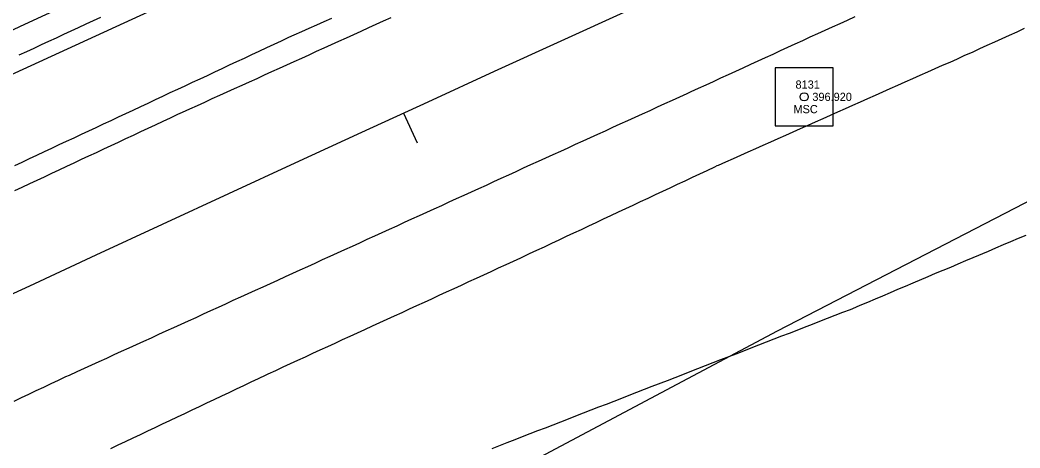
# Model space of a CAD drawing. Extents: x 1901471 to 1963503, y 756461 to 799997.
# Drawn here: x 1929120.7 to 1929243, y 772820.5 to 772872.8 of the extents above; entities that cross this region are included whole.
import ezdxf

# ---------------------------------------------------------------- set-up
doc = ezdxf.new("R2010")
doc.units = 0
for name, color, linetype in [('RD_EX_DR_ErosCtrl', 7, 'Continuous'), ('RD_EX_Fence_Other', 7, 'Continuous'), ('RD_EX_H2O', 7, 'Continuous'), ('RD_EX_Road', 7, 'Continuous'), ('RD_EX_Road_txCode', 7, 'Continuous'), ('RD_EX_VEG', 7, 'Continuous'), ('RD_HC_Cl', 7, 'Continuous'), ('RD_HC_Data_Tic', 7, 'Continuous'), ('RD_HC_Survey', 7, 'Continuous'), ('RD_HC_txCode', 7, 'Continuous'), ('RD_SMD_Locator', 7, 'Continuous')]:
    doc.layers.add(name, color=color, linetype=linetype)

msp = doc.modelspace()

# ---------------------------------------------------------------- linework, layer by layer
at = {"layer": 'RD_EX_DR_ErosCtrl'}
msp.add_lwpolyline([(1929130.58, 772873.1), (1929129.68, 772872.68), (1929128.77, 772872.26), (1929127.86, 772871.84), (1929126.95, 772871.42), (1929126.05, 772871), (1929125.14, 772870.58), (1929124.23, 772870.16), (1929123.32, 772869.74), (1929122.42, 772869.32), (1929121.51, 772868.9), (1929120.6, 772868.48)], dxfattribs=at)
at = {"layer": 'RD_EX_Fence_Other'}
msp.add_lwpolyline([(1929453.99, 773013.49), (1929412.77, 772996.52), (1929365.54, 772976.46), (1929321.78, 772956.9), (1929278.58, 772938), (1929242.37, 772921.66), (1929193.01, 772899.52), (1929145.79, 772878.08), (1929093.85, 772854.28), (1929052.45, 772835.2), (1929005.86, 772812.62), (1928965.16, 772793.26), (1928917.87, 772770.09), (1928867.58, 772745.7)], dxfattribs=at)
at = {"layer": 'RD_EX_H2O'}
msp.add_lwpolyline([(1929178.45, 772820.47), (1929180.31, 772821.19), (1929181.25, 772821.55), (1929182.18, 772821.91), (1929184.04, 772822.64), (1929184.97, 772823), (1929185.91, 772823.36), (1929187.77, 772824.08), (1929188.7, 772824.44), (1929189.63, 772824.81), (1929190.57, 772825.17), (1929191.5, 772825.53), (1929192.43, 772825.89), (1929193.36, 772826.25), (1929196.16, 772827.34), (1929197.09, 772827.7), (1929198.02, 772828.06), (1929199.89, 772828.78), (1929201.75, 772829.5), (1929202.68, 772829.86), (1929203.62, 772830.23), (1929204.55, 772830.59), (1929205.48, 772830.95), (1929206.41, 772831.31), (1929208.28, 772832.03), (1929209.21, 772832.39), (1929210.14, 772832.76), (1929211.07, 772833.12), (1929212, 772833.48), (1929212.94, 772833.84), (1929213.87, 772834.2), (1929214.8, 772834.56), (1929215.73, 772834.92), (1929216.66, 772835.29), (1929217.6, 772835.65), (1929218.53, 772836.01), (1929219.46, 772836.37), (1929221.33, 772837.09), (1929222.26, 772837.45), (1929222.54, 772837.56), (1929223.46, 772837.95), (1929224.38, 772838.34), (1929225.3, 772838.73), (1929226.22, 772839.12), (1929227.14, 772839.51), (1929228.07, 772839.9), (1929228.99, 772840.29), (1929229.91, 772840.68), (1929231.75, 772841.46), (1929232.67, 772841.85), (1929233.59, 772842.24), (1929234.51, 772842.62), (1929235.43, 772843.01), (1929236.35, 772843.4), (1929236.35, 772843.4), (1929237.27, 772843.79), (1929239.12, 772844.57), (1929240.04, 772844.96), (1929240.96, 772845.35), (1929241.88, 772845.74), (1929242.8, 772846.13), (1929243.72, 772846.52)], dxfattribs=at)
at = {"layer": 'RD_EX_Road'}
for points in [[(1929222.78, 772873.15), (1929221.87, 772872.74), (1929220.95, 772872.33), (1929220.04, 772871.91), (1929219.13, 772871.5), (1929218.22, 772871.09), (1929217.29, 772870.67), (1929216.38, 772870.25), (1929215.47, 772869.84), (1929214.57, 772869.42), (1929213.66, 772869), (1929212.75, 772868.59), (1929211.84, 772868.17), (1929210.93, 772867.75), (1929210.02, 772867.34), (1929209.11, 772866.92), (1929208.2, 772866.5), (1929207.3, 772866.09), (1929206.39, 772865.67), (1929205.48, 772865.25), (1929204.57, 772864.84), (1929203.66, 772864.42), (1929202.75, 772864), (1929202.27, 772863.78), (1929201.36, 772863.37), (1929200.45, 772862.95), (1929199.54, 772862.54), (1929198.63, 772862.12), (1929197.72, 772861.71), (1929196.81, 772861.3), (1929195.9, 772860.88), (1929194.99, 772860.47), (1929194.08, 772860.05), (1929193.17, 772859.64), (1929192.26, 772859.22), (1929191.35, 772858.81), (1929190.44, 772858.39), (1929189.53, 772857.98), (1929188.62, 772857.57), (1929187.71, 772857.15), (1929186.8, 772856.74), (1929185.89, 772856.32), (1929184.98, 772855.91), (1929184.07, 772855.49), (1929183.16, 772855.08), (1929182.25, 772854.67), (1929181.35, 772854.25), (1929180.44, 772853.84), (1929179.53, 772853.42), (1929178.62, 772853.01), (1929177.71, 772852.59), (1929176.8, 772852.18), (1929175.89, 772851.77), (1929174.98, 772851.35), (1929174.07, 772850.94), (1929173.16, 772850.52), (1929172.25, 772850.11), (1929171.34, 772849.69), (1929170.43, 772849.28), (1929169.52, 772848.86), (1929168.61, 772848.45), (1929167.7, 772848.04), (1929166.79, 772847.62), (1929165.88, 772847.21), (1929164.97, 772846.79), (1929164.06, 772846.38), (1929163.15, 772845.96), (1929162.24, 772845.55), (1929161.33, 772845.14), (1929160.42, 772844.72), (1929159.51, 772844.31), (1929158.6, 772843.89), (1929157.69, 772843.48), (1929156.78, 772843.06), (1929155.87, 772842.65), (1929154.96, 772842.23), (1929154.05, 772841.82), (1929153.14, 772841.41), (1929152.23, 772840.99), (1929151.32, 772840.58), (1929150.41, 772840.16), (1929149.5, 772839.75), (1929148.59, 772839.33), (1929147.68, 772838.92), (1929146.77, 772838.51), (1929145.86, 772838.09), (1929144.95, 772837.68), (1929144.04, 772837.26), (1929143.13, 772836.85), (1929142.22, 772836.43), (1929141.31, 772836.02), (1929140.4, 772835.6), (1929139.49, 772835.19), (1929138.58, 772834.78), (1929137.67, 772834.36), (1929136.76, 772833.95), (1929135.85, 772833.53), (1929134.94, 772833.12), (1929134.03, 772832.7), (1929133.12, 772832.29), (1929132.21, 772831.88), (1929131.3, 772831.46), (1929130.39, 772831.05), (1929129.48, 772830.63), (1929128.57, 772830.22), (1929127.67, 772829.8), (1929126.76, 772829.39), (1929126.31, 772829.19), (1929125.4, 772828.76), (1929124.5, 772828.34), (1929123.59, 772827.91), (1929122.69, 772827.49), (1929121.78, 772827.06), (1929120.88, 772826.64), (1929119.97, 772826.21)], [(1929120.09, 772855.02), (1929121, 772855.44), (1929121.9, 772855.86), (1929122.81, 772856.29), (1929123.72, 772856.71), (1929124.62, 772857.13), (1929125.53, 772857.56), (1929126.43, 772857.98), (1929127.34, 772858.4), (1929128.24, 772858.83), (1929129.15, 772859.25), (1929130.06, 772859.67), (1929130.96, 772860.1), (1929131.87, 772860.52), (1929132.77, 772860.94), (1929133.68, 772861.37), (1929134.58, 772861.79), (1929135.49, 772862.21), (1929136.4, 772862.64), (1929137.3, 772863.06), (1929138.21, 772863.48), (1929139.11, 772863.91), (1929140.02, 772864.33), (1929140.92, 772864.75), (1929141.83, 772865.18), (1929142.74, 772865.6), (1929143.64, 772866.02), (1929144.55, 772866.45), (1929145.45, 772866.87), (1929146.36, 772867.29), (1929147.26, 772867.72), (1929148.17, 772868.14), (1929149.08, 772868.56), (1929149.98, 772868.98), (1929150.89, 772869.41), (1929151.79, 772869.83), (1929152.7, 772870.25), (1929153.6, 772870.68), (1929154.26, 772870.97), (1929155.18, 772871.37), (1929156.09, 772871.78), (1929157.01, 772872.18), (1929157.92, 772872.59), (1929158.84, 772872.99)], [(1929120.11, 772851.96), (1929121.01, 772852.39), (1929121.92, 772852.81), (1929122.82, 772853.23), (1929123.73, 772853.65), (1929124.64, 772854.08), (1929125.54, 772854.5), (1929126.45, 772854.92), (1929127.35, 772855.35), (1929128.26, 772855.77), (1929129.16, 772856.19), (1929130.07, 772856.61), (1929130.98, 772857.04), (1929131.88, 772857.46), (1929132.79, 772857.88), (1929133.69, 772858.31), (1929134.6, 772858.73), (1929135.51, 772859.15), (1929136.41, 772859.58), (1929137.32, 772860), (1929138.22, 772860.42), (1929139.13, 772860.84), (1929140.03, 772861.27), (1929140.6, 772861.52), (1929141.51, 772861.94), (1929142.42, 772862.35), (1929143.33, 772862.76), (1929144.24, 772863.18), (1929145.15, 772863.59), (1929146.06, 772864), (1929146.97, 772864.41), (1929147.89, 772864.83), (1929148.8, 772865.24), (1929149.71, 772865.65), (1929150.62, 772866.07), (1929151.53, 772866.48), (1929152.44, 772866.89), (1929153.35, 772867.3), (1929154.26, 772867.72), (1929155.17, 772868.13), (1929156.08, 772868.54), (1929156.99, 772868.96), (1929157.9, 772869.37), (1929158.81, 772869.78), (1929159.72, 772870.19), (1929160.63, 772870.61), (1929161.54, 772871.02), (1929162.46, 772871.43), (1929163.37, 772871.85), (1929164.28, 772872.26), (1929165.19, 772872.67), (1929166.1, 772873.08)], [(1929131.84, 772820.46), (1929132.74, 772820.89), (1929133.65, 772821.32), (1929134.55, 772821.75), (1929135.45, 772822.17), (1929136.36, 772822.6), (1929137.26, 772823.03), (1929138.16, 772823.46), (1929139.07, 772823.89), (1929139.97, 772824.31), (1929140.88, 772824.74), (1929141.78, 772825.17), (1929142.68, 772825.6), (1929143.59, 772826.02), (1929144.49, 772826.45), (1929145.39, 772826.88), (1929146.3, 772827.31), (1929147.2, 772827.73), (1929148.1, 772828.16), (1929149.01, 772828.59), (1929149.91, 772829.02), (1929150.81, 772829.44), (1929151.09, 772829.57), (1929152, 772829.99), (1929152.91, 772830.41), (1929153.82, 772830.83), (1929154.72, 772831.24), (1929155.63, 772831.66), (1929156.54, 772832.08), (1929157.45, 772832.5), (1929158.36, 772832.91), (1929159.27, 772833.33), (1929160.18, 772833.75), (1929161.08, 772834.16), (1929161.99, 772834.58), (1929162.9, 772835), (1929163.81, 772835.42), (1929164.72, 772835.83), (1929165.63, 772836.25), (1929166.53, 772836.67), (1929167.44, 772837.08), (1929168.35, 772837.5), (1929169.26, 772837.92), (1929170.17, 772838.34), (1929171.08, 772838.75), (1929171.99, 772839.17), (1929172.89, 772839.59), (1929173.8, 772840.01), (1929174.71, 772840.42), (1929175.62, 772840.84), (1929176.53, 772841.26), (1929177.44, 772841.67), (1929178.35, 772842.09), (1929179.25, 772842.51), (1929180.16, 772842.93), (1929181.07, 772843.34), (1929181.98, 772843.76), (1929182.12, 772843.82), (1929183.02, 772844.25), (1929183.93, 772844.67), (1929184.84, 772845.1), (1929185.74, 772845.52), (1929186.65, 772845.94), (1929187.55, 772846.37), (1929188.46, 772846.79), (1929189.36, 772847.22), (1929190.27, 772847.64), (1929191.17, 772848.06), (1929192.08, 772848.49), (1929192.98, 772848.91), (1929193.89, 772849.34), (1929194.8, 772849.76), (1929195.7, 772850.18), (1929196.61, 772850.61), (1929197.51, 772851.03), (1929198.42, 772851.46), (1929199.32, 772851.88), (1929200.23, 772852.3), (1929201.13, 772852.73), (1929202.04, 772853.15), (1929202.94, 772853.58), (1929203.85, 772854), (1929204.76, 772854.42), (1929205.66, 772854.85), (1929205.98, 772855), (1929206.12, 772855.06), (1929207.03, 772855.47), (1929207.95, 772855.87), (1929208.86, 772856.28), (1929209.77, 772856.69), (1929210.69, 772857.09), (1929211.6, 772857.5), (1929212.51, 772857.9), (1929213.43, 772858.31), (1929214.34, 772858.72), (1929215.25, 772859.12), (1929216.17, 772859.53), (1929217.08, 772859.94), (1929217.99, 772860.34), (1929218.91, 772860.75), (1929219.82, 772861.15), (1929220.73, 772861.56), (1929221.65, 772861.97), (1929222.56, 772862.37), (1929223.48, 772862.78), (1929224.39, 772863.19), (1929225.3, 772863.59), (1929226.22, 772864), (1929227.13, 772864.4), (1929228.04, 772864.81), (1929228.96, 772865.22), (1929229.87, 772865.62), (1929230.78, 772866.03), (1929231.7, 772866.44), (1929232.61, 772866.84), (1929233.52, 772867.25), (1929234.44, 772867.65), (1929235.35, 772868.06), (1929236.26, 772868.47), (1929237.16, 772868.87), (1929238.07, 772869.29), (1929238.98, 772869.7), (1929239.89, 772870.11), (1929240.8, 772870.53), (1929241.71, 772870.94), (1929242.63, 772871.35), (1929243.54, 772871.77)]]:
    msp.add_lwpolyline(points, dxfattribs=at)
at = {"layer": 'RD_EX_VEG'}
msp.add_lwpolyline([(1929247.58, 772754.9), (1929220.73, 772752.16), (1929207.23, 772753.55), (1929175.6, 772746.84), (1929157.04, 772744.62), (1929139.77, 772745.13), (1929129.04, 772747.66), (1929123.15, 772754.03), (1929122.69, 772763.4), (1929134.74, 772784.77), (1929149.28, 772799.16), (1929180.45, 772817.36), (1929213.33, 772834.83), (1929262.95, 772860.44)], dxfattribs=at)
at = {"layer": 'RD_HC_Cl'}
for centre, radius, start, end in [((1933934.02, 762479.74), 11482.38, 112.01316, 122.84589), ((1933920.67, 762509.14), 11420.5, 112.014247, 122.846378), ((1933910.03, 762523.4), 11373.86, 112.013249, 123.541888)]:
    msp.add_arc(centre, radius, start, end, dxfattribs=at)
at = {"layer": 'RD_HC_Data_Tic'}
msp.add_line((1929167.62, 772861.4), (1929169.29, 772857.77), dxfattribs=at)
at = {"layer": 'RD_HC_Survey'}
msp.add_lwpolyline([(1929220.14, 772866.93), (1929213.07, 772866.93), (1929213.07, 772859.86), (1929220.14, 772859.86)], close=True, dxfattribs=at)
msp.add_circle((1929216.6, 772863.4), 0.5, dxfattribs=at)
at = {"layer": 'RD_SMD_Locator'}
msp.add_circle((1929216.6, 772863.4), 0.001, dxfattribs=at)

# ---------------------------------------------------------------- texts
at = {"layer": 'RD_EX_Road_txCode'}
msp.add_text('396.920', height=1, dxfattribs=at).set_placement((1929217.6, 772862.9))
at = {"layer": 'RD_HC_txCode'}
for s, p in [('8131', (1929215.54, 772864.4)), ('MSC', (1929215.29, 772861.4))]:
    msp.add_text(s, height=1, dxfattribs=at).set_placement(p)

doc.saveas('drawing.dxf')
